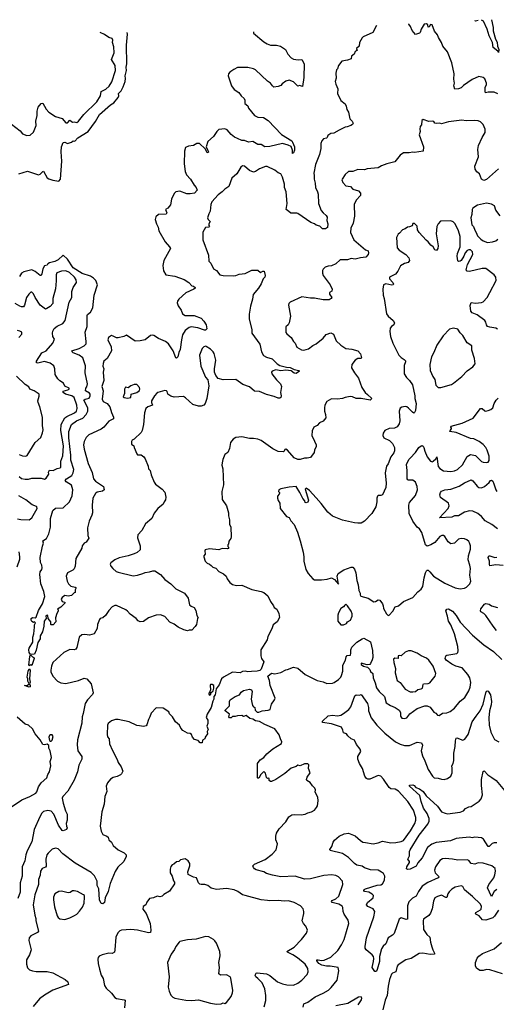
# Model space of a CAD drawing. Extents: x 2056909 to 2160450, y 827444 to 1016825.
# Tile 496 of 501: x 2141022 to 2146651, y 1004751 to 1016376. Entities that reach past the tile are written whole.
import ezdxf

# ---------------------------------------------------------------- set-up
doc = ezdxf.new("R2010")
doc.units = 0

msp = doc.modelspace()

# ---------------------------------------------------------------- linework, layer by layer
at = {"layer": '0CON10XD'}
for points in [[(2146438, 1016368), (2146405, 1016358), (2146401, 1016361), (2146400, 1016366)], [(2146592, 1016376), (2146614, 1016285), (2146613, 1016245), (2146642, 1016145), (2146661, 1016111), (2146664, 1016065), (2146682, 1016025), (2146675, 1015990), (2146668, 1016005), (2146615, 1016049), (2146607, 1016107), (2146567, 1016185), (2146542, 1016265), (2146499, 1016359), (2146485, 1016368), (2146475, 1016370)], [(2140925, 1015143), (2141029, 1015065), (2141055, 1015027), (2141105, 1015008), (2141145, 1015013), (2141185, 1015046), (2141215, 1015125), (2141214, 1015176), (2141228, 1015245), (2141228, 1015295), (2141241, 1015345), (2141275, 1015388), (2141295, 1015392), (2141335, 1015320), (2141366, 1015286), (2141444, 1015234), (2141525, 1015208), (2141567, 1015157), (2141585, 1015157), (2141615, 1015188), (2141645, 1015166), (2141665, 1015170), (2141696, 1015164), (2141715, 1015176), (2141778, 1015255), (2141933, 1015405), (2141975, 1015476), (2141985, 1015527), (2142038, 1015555), (2142077, 1015593), (2142109, 1015641), (2142152, 1015775), (2142151, 1015835), (2142107, 1015905), (2142137, 1015985), (2142132, 1016055), (2142119, 1016105), (2142122, 1016135), (2142115, 1016154), (2142074, 1016164), (2142022, 1016202), (2141973, 1016225)], [(2141012, 1014555), (2141115, 1014586), (2141245, 1014546), (2141265, 1014551), (2141294, 1014585), (2141305, 1014586), (2141345, 1014510), (2141365, 1014497), (2141412, 1014482), (2141485, 1014469), (2141505, 1014495), (2141519, 1014705), (2141511, 1014815), (2141517, 1014873), (2141535, 1014925), (2141555, 1014929), (2141585, 1014915), (2141635, 1014930), (2141655, 1014944), (2141675, 1014943), (2141710, 1014980), (2141831, 1015055), (2141916, 1015175), (2141965, 1015256), (2142095, 1015370), (2142135, 1015395), (2142185, 1015458), (2142192, 1015475), (2142187, 1015505), (2142219, 1015535), (2142245, 1015585), (2142268, 1015645), (2142272, 1015682), (2142267, 1015715), (2142284, 1015775), (2142278, 1015815), (2142286, 1015855), (2142284, 1016075), (2142297, 1016205), (2142291, 1016225), (2142290, 1016226)], [(2143785, 1016234), (2143784, 1016215), (2143904, 1016115), (2143945, 1016089), (2143985, 1016074), (2144055, 1016077), (2144103, 1016063), (2144162, 1016025), (2144190, 1015970), (2144227, 1015925), (2144255, 1015908), (2144312, 1015902), (2144355, 1015904), (2144380, 1015855), (2144376, 1015695), (2144362, 1015588), (2144325, 1015598), (2144305, 1015590), (2144254, 1015644), (2144205, 1015660), (2144165, 1015649), (2144121, 1015619), (2144105, 1015600), (2144075, 1015586), (2144025, 1015581), (2144006, 1015595), (2143985, 1015626), (2143949, 1015649), (2143805, 1015783), (2143785, 1015794), (2143715, 1015812), (2143595, 1015811), (2143551, 1015789), (2143504, 1015755), (2143486, 1015735), (2143483, 1015715), (2143522, 1015595), (2143555, 1015551), (2143611, 1015515), (2143637, 1015477), (2143674, 1015444), (2143680, 1015425), (2143680, 1015385), (2143715, 1015357), (2143725, 1015330), (2143795, 1015246), (2143835, 1015225), (2143900, 1015220), (2143956, 1015185), (2144115, 1015022), (2144234, 1014945), (2144245, 1014931), (2144267, 1014873), (2144269, 1014835), (2144255, 1014803), (2144245, 1014798), (2144242, 1014835), (2144228, 1014878), (2144192, 1014895), (2144125, 1014915), (2143975, 1014880), (2143915, 1014876), (2143875, 1014902), (2143835, 1014903), (2143775, 1014938), (2143725, 1014930), (2143675, 1014951), (2143645, 1014950), (2143593, 1014973), (2143559, 1014989), (2143519, 1015019), (2143474, 1015075), (2143445, 1015089), (2143375, 1015078), (2143351, 1015055), (2143312, 1014995), (2143245, 1014939), (2143225, 1014875), (2143245, 1014833), (2143250, 1014815), (2143246, 1014804), (2143235, 1014806), (2143212, 1014852), (2143145, 1014916), (2143115, 1014916), (2143075, 1014892), (2143015, 1014884), (2142980, 1014865), (2142968, 1014825), (2142966, 1014675), (2142976, 1014585), (2142993, 1014543), (2143038, 1014495), (2143082, 1014422), (2143107, 1014395), (2143117, 1014363), (2143085, 1014329), (2143035, 1014319), (2142995, 1014320), (2142915, 1014350), (2142866, 1014344), (2142846, 1014324), (2142813, 1014257), (2142801, 1014189), (2142770, 1014150), (2142743, 1014133), (2142759, 1014095), (2142751, 1014079), (2142662, 1014075), (2142631, 1014049), (2142621, 1014015), (2142636, 1013966), (2142657, 1013925), (2142665, 1013882), (2142741, 1013755), (2142793, 1013695), (2142802, 1013675), (2142726, 1013534), (2142712, 1013475), (2142720, 1013410), (2142746, 1013365), (2142855, 1013349), (2142965, 1013310), (2143019, 1013275), (2143053, 1013235), (2143075, 1013229), (2143094, 1013215), (2143093, 1013205), (2143077, 1013193), (2142985, 1013153), (2142902, 1013078), (2142885, 1013052), (2142882, 1013032), (2142893, 1012997), (2142928, 1012945), (2142945, 1012905), (2142975, 1012882), (2143083, 1012883), (2143165, 1012852), (2143198, 1012815), (2143223, 1012775), (2143231, 1012725), (2143218, 1012712), (2143205, 1012712), (2143125, 1012739), (2143045, 1012748), (2143025, 1012741), (2142978, 1012705), (2142945, 1012655), (2142931, 1012595), (2142918, 1012482), (2142901, 1012445), (2142890, 1012395), (2142875, 1012379), (2142864, 1012384), (2142835, 1012467), (2142779, 1012549), (2142745, 1012577), (2142663, 1012613), (2142605, 1012649), (2142585, 1012653), (2142565, 1012647), (2142505, 1012597), (2142445, 1012584), (2142385, 1012582), (2142285, 1012650), (2142253, 1012637), (2142185, 1012618), (2142165, 1012618), (2142125, 1012641), (2142105, 1012646), (2142070, 1012625), (2142064, 1012595), (2142104, 1012514), (2142108, 1012465), (2142053, 1012377), (2142016, 1012345), (2142007, 1012315), (2142005, 1012285), (2142015, 1012255), (2142006, 1012214), (2142014, 1012115), (2141993, 1012045), (2142008, 1011995), (2141997, 1011895), (2142008, 1011868), (2142054, 1011845), (2142085, 1011805), (2142105, 1011738), (2142130, 1011685), (2142130, 1011665), (2142073, 1011637), (2142015, 1011566), (2141985, 1011540), (2141838, 1011475), (2141808, 1011442), (2141783, 1011397), (2141775, 1011355), (2141782, 1011305), (2141829, 1011135), (2141879, 1011029), (2141892, 1010955), (2141918, 1010928), (2142011, 1010865), (2142020, 1010825), (2142000, 1010810), (2141935, 1010798), (2141918, 1010782), (2141887, 1010725), (2141876, 1010645), (2141880, 1010555), (2141874, 1010525), (2141843, 1010455), (2141823, 1010375), (2141827, 1010285), (2141840, 1010255), (2141805, 1010208), (2141784, 1010196), (2141758, 1010165), (2141757, 1010135), (2141686, 1010015), (2141676, 1009925), (2141666, 1009894), (2141648, 1009875), (2141586, 1009844), (2141572, 1009805), (2141582, 1009745), (2141598, 1009715), (2141626, 1009686), (2141678, 1009678), (2141687, 1009667), (2141677, 1009643), (2141677, 1009613), (2141665, 1009610), (2141632, 1009578), (2141595, 1009568), (2141554, 1009576), (2141522, 1009555), (2141513, 1009535), (2141522, 1009505), (2141555, 1009500), (2141557, 1009493), (2141509, 1009441), (2141470, 1009415), (2141477, 1009407), (2141477, 1009393), (2141460, 1009365), (2141443, 1009315), (2141450, 1009265), (2141418, 1009232), (2141395, 1009230), (2141390, 1009235), (2141390, 1009265), (2141358, 1009308), (2141355, 1009340), (2141345, 1009347), (2141332, 1009338), (2141333, 1009305), (2141310, 1009275), (2141308, 1009215), (2141290, 1009150), (2141265, 1009100), (2141263, 1009065), (2141235, 1009023), (2141217, 1008933), (2141196, 1008884), (2141151, 1008881), (2141135, 1008905), (2141129, 1008935), (2141133, 1008957), (2141176, 1009025), (2141176, 1009085), (2141187, 1009125), (2141196, 1009204), (2141198, 1009232), (2141210, 1009255), (2141195, 1009267), (2141185, 1009260), (2141165, 1009270), (2141157, 1009287), (2141158, 1009305), (2141175, 1009317), (2141205, 1009316), (2141218, 1009322), (2141245, 1009402), (2141291, 1009479), (2141320, 1009565), (2141306, 1009625), (2141270, 1009715), (2141259, 1009825), (2141264, 1009856), (2141282, 1009885), (2141286, 1009905), (2141284, 1009935), (2141267, 1009967), (2141264, 1010025), (2141291, 1010159), (2141303, 1010195), (2141296, 1010225), (2141338, 1010252), (2141367, 1010305), (2141384, 1010384), (2141385, 1010485), (2141415, 1010580), (2141445, 1010607), (2141535, 1010614), (2141610, 1010685), (2141642, 1010755), (2141651, 1010825), (2141635, 1010879), (2141570, 1010920), (2141559, 1010935), (2141573, 1010955), (2141637, 1010993), (2141654, 1011025), (2141660, 1011065), (2141627, 1011175), (2141625, 1011235), (2141601, 1011441), (2141601, 1011515), (2141635, 1011598), (2141692, 1011638), (2141767, 1011673), (2141807, 1011713), (2141827, 1011755), (2141828, 1011795), (2141781, 1011885), (2141794, 1011895), (2141843, 1011907), (2141856, 1011934), (2141856, 1011955), (2141848, 1011968), (2141801, 1011995), (2141802, 1012025), (2141813, 1012043), (2141821, 1012075), (2141796, 1012205), (2141800, 1012290), (2141768, 1012385), (2141725, 1012416), (2141655, 1012441), (2141640, 1012455), (2141639, 1012465), (2141725, 1012495), (2141785, 1012527), (2141805, 1012549), (2141808, 1012575), (2141795, 1012685), (2141819, 1012755), (2141819, 1012885), (2141824, 1012896), (2141857, 1012923), (2141886, 1012975), (2141901, 1013125), (2141942, 1013245), (2141923, 1013295), (2141895, 1013325), (2141859, 1013349), (2141761, 1013381), (2141655, 1013447), (2141585, 1013549), (2141535, 1013594), (2141475, 1013539), (2141435, 1013521), (2141372, 1013505), (2141356, 1013495), (2141345, 1013478), (2141315, 1013469), (2141295, 1013435), (2141284, 1013375), (2141275, 1013356), (2141265, 1013354), (2141204, 1013404), (2141165, 1013422), (2141071, 1013399), (2141043, 1013385), (2141021, 1013345)], [(2145235, 1016307), (2145194, 1016226), (2145080, 1016175), (2145065, 1016160), (2145033, 1016107), (2145030, 1016065), (2145000, 1016035), (2145000, 1016025), (2145010, 1016015), (2144985, 1016000), (2144973, 1015967), (2144942, 1015945), (2144936, 1015914), (2144893, 1015897), (2144825, 1015886), (2144787, 1015835), (2144774, 1015796), (2144763, 1015785), (2144754, 1015746), (2144760, 1015685), (2144749, 1015645), (2144754, 1015615), (2144778, 1015558), (2144774, 1015505), (2144815, 1015422), (2144864, 1015384), (2144878, 1015355), (2144886, 1015315), (2144904, 1015285), (2144922, 1015205), (2144949, 1015179), (2144960, 1015155), (2144951, 1015139), (2144932, 1015128), (2144890, 1015110), (2144864, 1015106), (2144795, 1015073), (2144732, 1015035), (2144695, 1015031), (2144672, 1015018), (2144661, 1015009), (2144654, 1014985), (2144645, 1014978), (2144609, 1014971), (2144590, 1014945), (2144579, 1014915), (2144579, 1014855), (2144564, 1014786), (2144516, 1014665), (2144497, 1014565), (2144501, 1014535), (2144498, 1014495), (2144513, 1014445), (2144516, 1014395), (2144539, 1014345), (2144546, 1014315), (2144549, 1014205), (2144584, 1014125), (2144605, 1014095), (2144641, 1014065), (2144652, 1014045), (2144648, 1014005), (2144659, 1013965), (2144656, 1013924), (2144632, 1013908), (2144596, 1013906), (2144565, 1013939), (2144525, 1013950), (2144504, 1013964), (2144461, 1013981), (2144305, 1014088), (2144293, 1014093), (2144225, 1014092), (2144202, 1014112), (2144169, 1014135), (2144181, 1014205), (2144168, 1014345), (2144151, 1014395), (2144148, 1014435), (2144126, 1014516), (2144105, 1014558), (2144075, 1014568), (2144035, 1014599), (2143945, 1014643), (2143925, 1014643), (2143854, 1014616), (2143808, 1014582), (2143785, 1014577), (2143734, 1014594), (2143675, 1014648), (2143655, 1014652), (2143634, 1014636), (2143588, 1014555), (2143528, 1014505), (2143490, 1014405), (2143444, 1014376), (2143415, 1014344), (2143365, 1014308), (2143291, 1014225), (2143280, 1014195), (2143273, 1014117), (2143254, 1014085), (2143241, 1014035), (2143246, 1014015), (2143273, 1013995), (2143257, 1013965), (2143257, 1013947), (2143262, 1013935), (2143255, 1013926), (2143215, 1013924), (2143184, 1013866), (2143184, 1013775), (2143253, 1013595), (2143257, 1013525), (2143280, 1013500), (2143312, 1013435), (2143347, 1013415), (2143385, 1013365), (2143425, 1013354), (2143549, 1013351), (2143576, 1013354), (2143615, 1013371), (2143685, 1013381), (2143765, 1013417), (2143835, 1013417), (2143865, 1013393), (2143895, 1013406), (2143908, 1013405), (2143921, 1013355), (2143916, 1013335), (2143897, 1013315), (2143875, 1013258), (2143842, 1013208), (2143780, 1013130), (2143771, 1013075), (2143746, 1012995), (2143731, 1012899), (2143730, 1012845), (2143762, 1012715), (2143762, 1012675), (2143856, 1012545), (2143877, 1012455), (2143902, 1012412), (2143935, 1012390), (2144005, 1012371), (2144061, 1012311), (2144095, 1012292), (2144172, 1012272), (2144215, 1012268), (2144264, 1012244), (2144318, 1012235), (2144327, 1012225), (2144285, 1012199), (2144265, 1012203), (2144229, 1012229), (2144165, 1012240), (2144105, 1012231), (2144045, 1012242), (2144003, 1012225), (2143996, 1012215), (2144001, 1012195), (2144053, 1012123), (2144100, 1012075), (2144113, 1012045), (2144103, 1011975), (2144110, 1011935), (2144106, 1011914), (2144095, 1011907), (2144075, 1011906), (2144027, 1011927), (2143935, 1011949), (2143855, 1011988), (2143795, 1011990), (2143735, 1012043), (2143657, 1012067), (2143575, 1012126), (2143426, 1012124), (2143365, 1012140), (2143338, 1012175), (2143323, 1012215), (2143322, 1012255), (2143340, 1012355), (2143318, 1012435), (2143306, 1012456), (2143276, 1012485), (2143225, 1012519), (2143215, 1012520), (2143195, 1012514), (2143176, 1012495), (2143146, 1012415), (2143162, 1012285), (2143218, 1012155), (2143244, 1012124), (2143254, 1012054), (2143232, 1011905), (2143212, 1011845), (2143198, 1011825), (2143165, 1011814), (2143135, 1011814), (2143065, 1011832), (2142982, 1011912), (2142955, 1011927), (2142845, 1011919), (2142805, 1011930), (2142773, 1011955), (2142765, 1011988), (2142755, 1011995), (2142735, 1011998), (2142655, 1011976), (2142640, 1011965), (2142614, 1011935), (2142578, 1011875), (2142579, 1011855), (2142592, 1011825), (2142535, 1011806), (2142512, 1011785), (2142494, 1011736), (2142484, 1011595), (2142469, 1011525), (2142456, 1011504), (2142375, 1011422), (2142350, 1011410), (2142342, 1011395), (2142342, 1011365), (2142370, 1011345), (2142372, 1011325), (2142405, 1011250), (2142415, 1011240), (2142455, 1011240), (2142488, 1011215), (2142505, 1011192), (2142539, 1011105), (2142544, 1011075), (2142564, 1011054), (2142575, 1011002), (2142609, 1010915), (2142625, 1010891), (2142703, 1010833), (2142735, 1010797), (2142747, 1010737), (2142744, 1010706), (2142728, 1010685), (2142718, 1010655), (2142655, 1010603), (2142611, 1010549), (2142582, 1010488), (2142509, 1010425), (2142463, 1010345), (2142418, 1010295), (2142413, 1010257), (2142444, 1010165), (2142444, 1010116), (2142408, 1010085), (2142372, 1010068), (2142302, 1010045), (2142195, 1010021), (2142145, 1010000), (2142098, 1009965), (2142092, 1009948), (2142099, 1009925), (2142122, 1009895), (2142162, 1009862), (2142185, 1009852), (2142361, 1009811), (2142412, 1009818), (2142475, 1009836), (2142505, 1009851), (2142554, 1009856), (2142595, 1009870), (2142617, 1009867), (2142685, 1009826), (2142735, 1009767), (2142806, 1009715), (2142865, 1009656), (2142967, 1009605), (2143011, 1009545), (2143029, 1009469), (2143045, 1009452), (2143082, 1009435), (2143102, 1009402), (2143113, 1009343), (2143130, 1009315), (2143123, 1009307), (2143108, 1009235), (2143095, 1009210), (2143055, 1009170), (2143025, 1009170), (2143005, 1009162), (2142961, 1009171), (2142895, 1009203), (2142845, 1009241), (2142795, 1009262), (2142735, 1009329), (2142685, 1009349), (2142635, 1009346), (2142545, 1009314), (2142485, 1009272), (2142445, 1009267), (2142420, 1009280), (2142396, 1009306), (2142325, 1009358), (2142295, 1009394), (2142275, 1009410), (2142165, 1009459), (2142145, 1009458), (2142115, 1009442), (2142075, 1009402), (2142035, 1009341), (2142005, 1009316), (2141974, 1009306), (2141964, 1009296), (2141942, 1009235), (2141935, 1009188), (2141903, 1009125), (2141845, 1009109), (2141792, 1009118), (2141755, 1009114), (2141724, 1009085), (2141696, 1008964), (2141686, 1008944), (2141665, 1008937), (2141615, 1008939), (2141545, 1008904), (2141415, 1008786), (2141399, 1008745), (2141388, 1008695), (2141389, 1008675), (2141412, 1008625), (2141467, 1008567), (2141507, 1008547), (2141565, 1008537), (2141718, 1008575)], [(2146670, 1015500), (2146625, 1015520), (2146555, 1015519), (2146523, 1015513), (2146517, 1015527), (2146519, 1015581), (2146534, 1015605), (2146536, 1015625), (2146516, 1015676), (2146495, 1015693), (2146445, 1015707), (2146365, 1015669), (2146263, 1015597), (2146235, 1015571), (2146205, 1015558), (2146160, 1015555), (2146150, 1015595), (2146156, 1015625), (2146150, 1015675), (2146153, 1015735), (2146124, 1015865), (2146074, 1015995), (2146020, 1016065), (2146004, 1016105), (2145966, 1016165), (2145956, 1016196), (2145922, 1016242), (2145892, 1016315), (2145872, 1016318), (2145858, 1016292), (2145845, 1016288), (2145840, 1016315), (2145827, 1016327), (2145798, 1016325), (2145762, 1016265), (2145752, 1016225), (2145745, 1016218), (2145695, 1016202), (2145655, 1016248), (2145636, 1016295), (2145617, 1016325), (2145615, 1016327)], [(2146675, 1014614), (2146535, 1014490), (2146505, 1014479), (2146475, 1014492), (2146452, 1014555), (2146421, 1014581), (2146402, 1014612), (2146397, 1014645), (2146440, 1014755), (2146432, 1014845), (2146441, 1014889), (2146484, 1014986), (2146520, 1015045), (2146520, 1015085), (2146495, 1015140), (2146465, 1015170), (2146435, 1015181), (2146395, 1015186), (2146295, 1015180), (2146245, 1015191), (2146085, 1015170), (2146005, 1015146), (2145985, 1015154), (2145942, 1015152), (2145926, 1015156), (2145913, 1015173), (2145899, 1015179), (2145855, 1015173), (2145785, 1015198), (2145772, 1015185), (2145767, 1015133), (2145752, 1015115), (2145748, 1015085), (2145752, 1015055), (2145740, 1015015), (2145790, 1014875), (2145787, 1014823), (2145685, 1014806), (2145665, 1014811), (2145622, 1014802), (2145555, 1014803), (2145517, 1014775), (2145452, 1014699), (2145358, 1014675), (2145295, 1014650), (2145255, 1014627), (2145125, 1014617), (2145093, 1014603), (2145015, 1014606), (2144956, 1014584), (2144905, 1014582), (2144865, 1014550), (2144830, 1014495), (2144827, 1014485), (2144837, 1014455), (2144873, 1014415), (2144927, 1014407), (2144956, 1014376), (2145025, 1014354), (2145047, 1014327), (2145045, 1014300), (2144994, 1014246), (2144971, 1014195), (2144977, 1014055), (2144960, 1013975), (2144931, 1013915), (2144927, 1013865), (2144967, 1013775), (2145107, 1013657), (2145137, 1013645), (2145143, 1013625), (2145138, 1013605), (2145108, 1013572), (2145045, 1013566), (2144985, 1013549), (2144935, 1013556), (2144895, 1013540), (2144808, 1013542), (2144755, 1013493), (2144705, 1013468), (2144665, 1013467), (2144630, 1013455), (2144605, 1013432), (2144597, 1013413), (2144597, 1013385), (2144606, 1013356), (2144689, 1013245), (2144712, 1013195), (2144708, 1013172), (2144680, 1013155), (2144682, 1013135), (2144707, 1013097), (2144702, 1013085), (2144675, 1013070), (2144605, 1013069), (2144505, 1013089), (2144455, 1013089), (2144355, 1013104), (2144215, 1013040), (2144201, 1013025), (2144196, 1013005), (2144221, 1012875), (2144205, 1012795), (2144194, 1012775), (2144165, 1012750), (2144164, 1012714), (2144165, 1012682), (2144176, 1012666), (2144226, 1012625), (2144254, 1012575), (2144274, 1012555), (2144295, 1012508), (2144350, 1012480), (2144376, 1012476), (2144431, 1012489), (2144485, 1012530), (2144525, 1012548), (2144605, 1012616), (2144641, 1012659), (2144695, 1012677), (2144727, 1012665), (2144761, 1012585), (2144813, 1012533), (2144874, 1012494), (2144945, 1012486), (2145015, 1012466), (2145045, 1012432), (2145060, 1012385), (2145053, 1012377), (2145015, 1012374), (2144983, 1012355), (2144946, 1012305), (2144940, 1012265), (2144974, 1012205), (2145024, 1012145), (2145063, 1012035), (2145102, 1011975), (2145129, 1011949), (2145182, 1011905), (2145160, 1011885), (2145055, 1011902), (2144995, 1011902), (2144952, 1011922), (2144925, 1011928), (2144865, 1011917), (2144835, 1011904), (2144776, 1011896), (2144705, 1011899), (2144650, 1011870), (2144627, 1011825), (2144621, 1011795), (2144620, 1011755), (2144633, 1011715), (2144637, 1011675), (2144605, 1011636), (2144562, 1011618), (2144536, 1011585), (2144496, 1011565), (2144475, 1011520), (2144470, 1011465), (2144505, 1011400), (2144522, 1011355), (2144523, 1011335), (2144503, 1011295), (2144500, 1011265), (2144455, 1011208), (2144415, 1011198), (2144385, 1011200), (2144335, 1011182), (2144305, 1011182), (2144265, 1011202), (2144185, 1011294), (2144165, 1011307), (2144155, 1011302), (2144147, 1011283), (2144136, 1011274), (2144073, 1011277), (2144011, 1011311), (2143875, 1011406), (2143835, 1011423), (2143785, 1011433), (2143735, 1011433), (2143645, 1011450), (2143575, 1011443), (2143542, 1011425), (2143513, 1011385), (2143500, 1011315), (2143478, 1011265), (2143445, 1011242), (2143421, 1011185), (2143414, 1011145), (2143411, 1011115), (2143419, 1011075), (2143430, 1010885), (2143411, 1010805), (2143415, 1010710), (2143463, 1010635), (2143487, 1010555), (2143487, 1010517), (2143501, 1010471), (2143501, 1010421), (2143517, 1010385), (2143521, 1010269), (2143515, 1010250), (2143491, 1010219), (2143488, 1010185), (2143480, 1010175), (2143480, 1010155), (2143490, 1010145), (2143485, 1010132), (2143475, 1010128), (2143415, 1010132), (2143375, 1010117), (2143265, 1010128), (2143212, 1010115), (2143208, 1010105), (2143212, 1010065), (2143198, 1010045), (2143198, 1010035), (2143213, 1009983), (2143235, 1009960), (2143265, 1009948), (2143285, 1009930), (2143304, 1009914), (2143339, 1009899), (2143373, 1009863), (2143430, 1009835), (2143460, 1009805), (2143474, 1009775), (2143505, 1009732), (2143537, 1009707), (2143584, 1009694), (2143645, 1009699), (2143765, 1009650), (2143875, 1009626), (2143905, 1009614), (2143952, 1009572), (2143984, 1009505), (2144020, 1009455), (2144028, 1009435), (2144058, 1009415), (2144083, 1009365), (2144092, 1009318), (2144062, 1009265), (2144015, 1009232), (2144000, 1009185), (2143952, 1009095), (2143943, 1009055), (2143869, 1008935), (2143871, 1008865), (2143879, 1008835), (2143907, 1008795), (2143872, 1008708), (2143857, 1008693), (2143825, 1008683), (2143759, 1008679)], [(2146695, 1014062), (2146645, 1014128), (2146628, 1014178), (2146595, 1014198), (2146535, 1014210), (2146430, 1014185), (2146375, 1014152), (2146364, 1014135), (2146362, 1014075), (2146350, 1014035), (2146363, 1013955), (2146382, 1013935), (2146395, 1013890), (2146414, 1013864), (2146429, 1013825), (2146467, 1013785), (2146495, 1013766), (2146545, 1013746)], [(2146665, 1012724), (2146645, 1012734), (2146575, 1012744), (2146548, 1012755), (2146534, 1012774), (2146528, 1012805), (2146515, 1012826), (2146425, 1012892), (2146365, 1012915), (2146351, 1012935), (2146343, 1013003), (2146355, 1013037), (2146405, 1013029), (2146477, 1013035), (2146495, 1013046), (2146543, 1013097), (2146575, 1013155), (2146649, 1013295), (2146646, 1013335), (2146624, 1013365), (2146525, 1013437), (2146485, 1013437), (2146334, 1013404), (2146308, 1013408), (2146294, 1013424), (2146310, 1013485), (2146373, 1013605), (2146369, 1013635), (2146355, 1013651), (2146345, 1013658), (2146325, 1013659), (2146305, 1013649), (2146284, 1013625), (2146267, 1013583), (2146235, 1013532), (2146223, 1013523), (2146205, 1013522), (2146195, 1013530), (2146188, 1013585), (2146191, 1013615), (2146224, 1013695), (2146224, 1013815), (2146204, 1013885), (2146166, 1013966), (2146140, 1013990), (2146115, 1014001), (2145993, 1013997), (2145964, 1013966), (2145947, 1013935), (2145942, 1013848), (2145963, 1013705), (2145960, 1013675), (2145945, 1013652), (2145925, 1013658), (2145904, 1013694), (2145877, 1013715), (2145847, 1013755), (2145823, 1013773), (2145740, 1013865), (2145720, 1013895), (2145715, 1013940), (2145685, 1013970), (2145665, 1013970), (2145657, 1013943), (2145625, 1013930), (2145602, 1013928), (2145575, 1013907), (2145544, 1013896), (2145508, 1013855), (2145490, 1013845), (2145470, 1013805), (2145481, 1013681), (2145505, 1013654), (2145582, 1013605), (2145616, 1013565), (2145626, 1013534), (2145609, 1013511), (2145565, 1013497), (2145520, 1013470), (2145486, 1013405), (2145459, 1013371), (2145389, 1013335), (2145390, 1013315), (2145429, 1013275), (2145436, 1013255), (2145432, 1013245), (2145415, 1013242), (2145345, 1013259), (2145318, 1013245), (2145310, 1013195), (2145314, 1013125), (2145326, 1013086), (2145352, 1012905), (2145375, 1012876), (2145431, 1012825), (2145447, 1012795), (2145442, 1012775), (2145413, 1012755), (2145398, 1012732), (2145394, 1012695), (2145401, 1012635), (2145429, 1012555), (2145500, 1012415), (2145525, 1012388), (2145563, 1012365), (2145578, 1012348), (2145578, 1012335), (2145561, 1012295), (2145564, 1012195), (2145590, 1012150), (2145625, 1012117), (2145661, 1012065), (2145687, 1011935), (2145687, 1011905), (2145705, 1011845), (2145695, 1011760), (2145685, 1011738), (2145675, 1011732), (2145661, 1011741), (2145615, 1011791), (2145594, 1011804), (2145575, 1011808), (2145535, 1011801), (2145515, 1011788), (2145504, 1011755), (2145510, 1011640), (2145503, 1011605), (2145480, 1011570), (2145448, 1011552), (2145385, 1011550), (2145336, 1011525), (2145316, 1011495), (2145310, 1011465), (2145321, 1011441), (2145388, 1011408), (2145425, 1011372), (2145448, 1011325), (2145449, 1011285), (2145439, 1011261), (2145404, 1011216), (2145375, 1011132), (2145353, 1011105), (2145339, 1011025), (2145351, 1010905), (2145346, 1010854), (2145305, 1010768), (2145285, 1010757), (2145255, 1010758), (2145249, 1010751), (2145240, 1010725), (2145239, 1010685), (2145226, 1010625), (2145179, 1010545), (2145092, 1010455), (2145055, 1010433), (2145015, 1010430), (2144975, 1010437), (2144835, 1010467), (2144775, 1010490), (2144716, 1010515), (2144661, 1010561), (2144582, 1010665), (2144525, 1010730), (2144446, 1010816), (2144405, 1010846), (2144395, 1010832), (2144431, 1010705), (2144425, 1010680), (2144405, 1010670), (2144395, 1010674), (2144389, 1010695), (2144365, 1010724), (2144331, 1010795), (2144285, 1010864), (2144205, 1010858), (2144105, 1010838), (2144083, 1010827), (2144080, 1010805), (2144090, 1010795), (2144090, 1010785), (2144087, 1010773), (2144068, 1010752), (2144068, 1010725), (2144075, 1010700), (2144096, 1010666), (2144097, 1010605), (2144171, 1010511), (2144205, 1010498), (2144225, 1010458), (2144263, 1010415), (2144302, 1010325), (2144333, 1010223), (2144368, 1010088), (2144377, 1010035), (2144376, 1009985), (2144403, 1009885), (2144429, 1009839), (2144482, 1009775), (2144505, 1009764), (2144585, 1009762), (2144655, 1009772), (2144705, 1009786), (2144738, 1009768), (2144785, 1009712), (2144771, 1009805), (2144781, 1009839), (2144848, 1009882), (2144935, 1009914), (2144955, 1009913), (2144977, 1009887), (2144991, 1009845), (2145004, 1009754), (2145020, 1009705), (2145027, 1009635), (2145042, 1009605), (2145042, 1009585), (2145050, 1009570), (2145136, 1009546), (2145205, 1009504), (2145225, 1009507), (2145255, 1009526), (2145275, 1009524), (2145308, 1009478), (2145316, 1009454), (2145318, 1009425), (2145352, 1009362), (2145372, 1009342)], [(2146545, 1013746), (2146605, 1013754), (2146644, 1013766), (2146667, 1013785)], [(2141015, 1010981), (2141045, 1010959), (2141085, 1010953), (2141125, 1010951), (2141165, 1010963), (2141275, 1010962), (2141315, 1010953), (2141336, 1010964), (2141365, 1011010), (2141361, 1011035), (2141374, 1011056), (2141418, 1011052), (2141465, 1011079), (2141498, 1011085), (2141506, 1011094), (2141507, 1011165), (2141531, 1011225), (2141540, 1011345), (2141506, 1011525), (2141513, 1011595), (2141555, 1011674), (2141578, 1011692), (2141670, 1011735), (2141691, 1011755), (2141700, 1011785), (2141697, 1011825), (2141666, 1011916), (2141636, 1011935), (2141564, 1011954), (2141534, 1011975), (2141535, 1011989), (2141590, 1012005), (2141607, 1012015), (2141608, 1012025), (2141555, 1012051), (2141540, 1012085), (2141495, 1012111), (2141473, 1012135), (2141441, 1012185), (2141437, 1012255), (2141425, 1012290), (2141381, 1012321), (2141315, 1012342), (2141235, 1012319), (2141222, 1012325), (2141221, 1012345), (2141285, 1012444), (2141335, 1012466), (2141415, 1012557), (2141433, 1012605), (2141414, 1012635), (2141411, 1012675), (2141415, 1012698), (2141431, 1012729), (2141465, 1012759), (2141530, 1012790), (2141559, 1012825), (2141605, 1013040), (2141636, 1013095), (2141639, 1013165), (2141654, 1013215), (2141692, 1013275), (2141688, 1013305), (2141669, 1013335), (2141611, 1013391), (2141565, 1013409), (2141515, 1013406), (2141462, 1013388), (2141453, 1013365), (2141451, 1013291), (2141445, 1013200), (2141414, 1013085), (2141412, 1013025), (2141381, 1012989), (2141344, 1012965), (2141325, 1012960), (2141265, 1013005), (2141205, 1013095), (2141185, 1013141), (2141165, 1013158), (2141155, 1013158), (2141128, 1013135), (2141102, 1013095), (2141079, 1013005), (2141065, 1012987), (2141045, 1012987), (2141022, 1012995), (2140970, 1013025)], [(2141011, 1012625), (2141048, 1012665), (2141047, 1012685), (2141025, 1012699), (2140996, 1012706)], [(2145965, 1012034), (2145995, 1012034), (2146122, 1012068), (2146145, 1012083), (2146243, 1012165), (2146305, 1012229), (2146374, 1012276), (2146399, 1012311), (2146394, 1012375), (2146362, 1012475), (2146362, 1012525), (2146305, 1012562), (2146256, 1012646), (2146225, 1012678), (2146195, 1012722), (2146145, 1012733), (2146099, 1012721), (2146021, 1012645), (2145947, 1012533), (2145914, 1012445), (2145887, 1012395), (2145864, 1012305), (2145871, 1012235), (2145900, 1012165), (2145926, 1012126), (2145935, 1012062), (2145965, 1012034)], [(2141015, 1011244), (2141055, 1011226), (2141095, 1011224), (2141110, 1011230), (2141205, 1011386), (2141272, 1011445), (2141291, 1011499), (2141300, 1011535), (2141292, 1011585), (2141292, 1011685), (2141261, 1011805), (2141239, 1011855), (2141236, 1011875), (2141253, 1011933), (2141253, 1011955), (2141192, 1011995), (2141141, 1012015), (2141131, 1012041), (2141085, 1012070), (2140985, 1012167)], [(2142295, 1011906), (2142335, 1011914), (2142338, 1011955), (2142405, 1011973), (2142435, 1011999), (2142440, 1012015), (2142437, 1012035), (2142405, 1012069), (2142373, 1012067), (2142336, 1012054), (2142302, 1012028), (2142273, 1012037), (2142258, 1012015), (2142258, 1011962), (2142245, 1011924), (2142254, 1011915), (2142295, 1011906)], [(2145372, 1009342), (2145385, 1009344), (2145428, 1009392), (2145455, 1009442), (2145495, 1009454), (2145555, 1009506), (2145664, 1009555), (2145725, 1009620), (2145765, 1009651), (2145783, 1009685), (2145799, 1009785), (2145816, 1009845), (2145825, 1009870), (2145835, 1009878), (2145845, 1009877), (2145865, 1009859), (2145907, 1009805), (2146044, 1009724), (2146165, 1009669), (2146225, 1009656), (2146275, 1009664), (2146299, 1009675), (2146339, 1009715), (2146348, 1009748), (2146336, 1009816), (2146344, 1009895), (2146339, 1009935), (2146319, 1009999), (2146322, 1010048), (2146344, 1010125), (2146344, 1010165), (2146335, 1010198), (2146326, 1010216), (2146304, 1010234), (2146275, 1010246), (2146235, 1010252), (2146205, 1010241), (2146155, 1010197), (2146115, 1010189), (2146083, 1010213), (2146043, 1010273), (2146025, 1010286), (2146007, 1010287), (2145985, 1010275), (2145925, 1010205), (2145879, 1010175), (2145835, 1010161), (2145814, 1010174), (2145771, 1010321), (2145744, 1010364), (2145715, 1010386), (2145663, 1010455), (2145623, 1010545), (2145616, 1010645), (2145624, 1010675), (2145695, 1010760), (2145718, 1010825), (2145715, 1010865), (2145695, 1010916), (2145665, 1010938), (2145615, 1010940), (2145604, 1010944), (2145599, 1010955), (2145598, 1011055), (2145591, 1011125), (2145618, 1011182), (2145635, 1011200), (2145698, 1011265), (2145735, 1011327), (2145764, 1011346), (2145775, 1011347), (2145785, 1011342), (2145796, 1011326), (2145805, 1011282), (2145834, 1011215), (2145875, 1011162), (2145895, 1011156), (2145905, 1011162), (2145938, 1011192), (2145947, 1011215), (2145965, 1011101), (2145985, 1011077), (2146025, 1011049), (2146115, 1011041), (2146155, 1011050), (2146193, 1011067), (2146250, 1011120), (2146305, 1011217), (2146345, 1011243), (2146405, 1011231), (2146475, 1011160), (2146495, 1011150), (2146535, 1011147), (2146555, 1011153), (2146568, 1011172), (2146568, 1011222), (2146544, 1011294), (2146528, 1011325), (2146495, 1011361), (2146447, 1011397), (2146385, 1011426), (2146347, 1011433), (2146175, 1011502), (2146103, 1011515), (2146104, 1011525), (2146123, 1011545), (2146122, 1011555), (2146112, 1011565), (2146117, 1011575), (2146247, 1011613), (2146377, 1011673), (2146465, 1011784), (2146485, 1011784), (2146515, 1011756), (2146524, 1011754), (2146555, 1011760), (2146585, 1011775), (2146610, 1011795), (2146626, 1011845), (2146647, 1011883), (2146674, 1011906)], [(2146665, 1010363), (2146598, 1010415), (2146519, 1010459), (2146475, 1010510), (2146433, 1010545), (2146375, 1010573), (2146335, 1010576), (2146275, 1010560), (2146205, 1010517), (2146155, 1010517), (2146125, 1010504), (2145980, 1010495), (2146081, 1010605), (2146095, 1010635), (2146085, 1010666), (2145992, 1010735), (2145982, 1010765), (2145990, 1010795), (2146002, 1010808), (2146044, 1010826), (2146115, 1010832), (2146167, 1010853), (2146211, 1010869), (2146275, 1010908), (2146355, 1010944), (2146375, 1010930), (2146425, 1010867), (2146445, 1010854), (2146475, 1010848), (2146511, 1010865), (2146565, 1010913), (2146580, 1010935), (2146595, 1010939), (2146608, 1010928), (2146623, 1010895), (2146643, 1010825), (2146655, 1010805)], [(2140995, 1010484), (2141035, 1010474), (2141135, 1010472), (2141166, 1010494), (2141228, 1010605), (2141226, 1010625), (2141220, 1010630), (2141169, 1010649), (2141095, 1010709), (2141011, 1010755)], [(2140993, 1009915), (2141023, 1010005), (2141024, 1010034), (2141014, 1010095)], [(2146732, 1009932), (2146645, 1009939), (2146575, 1009929), (2146569, 1009945), (2146572, 1009985), (2146554, 1010025), (2146564, 1010045), (2146575, 1010047), (2146635, 1010028), (2146655, 1010030)], [(2146653, 1009165), (2146615, 1009217), (2146525, 1009342), (2146504, 1009365), (2146469, 1009385), (2146464, 1009396), (2146469, 1009421), (2146513, 1009477), (2146525, 1009482), (2146565, 1009474), (2146595, 1009457), (2146665, 1009438)], [(2143764, 1008314), (2143771, 1008281), (2143784, 1008264), (2143800, 1008255), (2143803, 1008225), (2143825, 1008202), (2143845, 1008202), (2143885, 1008218), (2143958, 1008222), (2143980, 1008230), (2143997, 1008295), (2144032, 1008345), (2144037, 1008365), (2143981, 1008515), (2143972, 1008575), (2143953, 1008627), (2143995, 1008662), (2144034, 1008654), (2144105, 1008667), (2144165, 1008702), (2144185, 1008703), (2144257, 1008733), (2144305, 1008721), (2144394, 1008644), (2144535, 1008576), (2144605, 1008560), (2144649, 1008539), (2144715, 1008542), (2144735, 1008550), (2144786, 1008585), (2144814, 1008615), (2144824, 1008635), (2144838, 1008685), (2144838, 1008755), (2144870, 1008815), (2144877, 1008855), (2144891, 1008869), (2144927, 1008873), (2144933, 1008895), (2144931, 1008935), (2144943, 1008967), (2145005, 1009025), (2145065, 1009068), (2145085, 1009073), (2145165, 1009029), (2145189, 1008929), (2145191, 1008845), (2145185, 1008818), (2145166, 1008774), (2145155, 1008764), (2145125, 1008761), (2145055, 1008777), (2145055, 1008765), (2145084, 1008745), (2145131, 1008731), (2145158, 1008705), (2145165, 1008680), (2145194, 1008655), (2145195, 1008605), (2145220, 1008545), (2145235, 1008486), (2145266, 1008445), (2145330, 1008385), (2145351, 1008311), (2145400, 1008280), (2145456, 1008256), (2145503, 1008223), (2145518, 1008195), (2145520, 1008155), (2145535, 1008131), (2145565, 1008124), (2145592, 1008135), (2145631, 1008179), (2145714, 1008245), (2145805, 1008275), (2145835, 1008274), (2145868, 1008258), (2145912, 1008202), (2145935, 1008189), (2145955, 1008166), (2145975, 1008162), (2146015, 1008187), (2146065, 1008194), (2146105, 1008208), (2146155, 1008248), (2146225, 1008330), (2146280, 1008375), (2146328, 1008452), (2146342, 1008495), (2146348, 1008552), (2146337, 1008607), (2146313, 1008645), (2146247, 1008725), (2146174, 1008745), (2146125, 1008766), (2146058, 1008815), (2146046, 1008835), (2146054, 1008865), (2146068, 1008872), (2146186, 1008894), (2146195, 1008905), (2146200, 1008925), (2146197, 1008975), (2146158, 1009125), (2146112, 1009232), (2146084, 1009275), (2146074, 1009334), (2146056, 1009395), (2146065, 1009416), (2146085, 1009420), (2146135, 1009394), (2146175, 1009342), (2146225, 1009261), (2146368, 1009108), (2146504, 1008994), (2146617, 1008917), (2146715, 1008823)], [(2144815, 1009232), (2144845, 1009233), (2144883, 1009247), (2144895, 1009267), (2144927, 1009285), (2144948, 1009335), (2144947, 1009363), (2144935, 1009391), (2144895, 1009456), (2144875, 1009474), (2144860, 1009465), (2144846, 1009444), (2144813, 1009425), (2144788, 1009375), (2144780, 1009345), (2144778, 1009275), (2144815, 1009232)], [(2145665, 1008439), (2145695, 1008444), (2145725, 1008469), (2145765, 1008475), (2145778, 1008482), (2145785, 1008528), (2145792, 1008535), (2145845, 1008538), (2145864, 1008545), (2145930, 1008625), (2145936, 1008655), (2145905, 1008743), (2145855, 1008816), (2145825, 1008839), (2145765, 1008865), (2145715, 1008898), (2145645, 1008923), (2145615, 1008926), (2145573, 1008907), (2145525, 1008867), (2145505, 1008870), (2145490, 1008865), (2145490, 1008835), (2145454, 1008836), (2145438, 1008825), (2145441, 1008785), (2145460, 1008715), (2145456, 1008664), (2145481, 1008575), (2145515, 1008552), (2145575, 1008472), (2145635, 1008442), (2145665, 1008439)], [(2141135, 1008748), (2141128, 1008755), (2141142, 1008858), (2141145, 1008868), (2141155, 1008872), (2141173, 1008853), (2141190, 1008845), (2141193, 1008835), (2141165, 1008753), (2141155, 1008758), (2141135, 1008748)], [(2141135, 1008497), (2141080, 1008515), (2141115, 1008519), (2141134, 1008535), (2141120, 1008565), (2141120, 1008595), (2141109, 1008615), (2141122, 1008685), (2141135, 1008712), (2141146, 1008695), (2141137, 1008595), (2141147, 1008555), (2141136, 1008535), (2141146, 1008515), (2141145, 1008501), (2141135, 1008497)], [(2143759, 1008679), (2143715, 1008676), (2143685, 1008683), (2143655, 1008680), (2143624, 1008666), (2143535, 1008671), (2143428, 1008615), (2143404, 1008595), (2143377, 1008525), (2143343, 1008475), (2143329, 1008405), (2143316, 1008385), (2143314, 1008355), (2143301, 1008329), (2143284, 1008256), (2143234, 1008175), (2143226, 1008136), (2143242, 1008105), (2143242, 1008065), (2143233, 1008035), (2143248, 1007995), (2143237, 1007973), (2143240, 1007945), (2143212, 1007905), (2143210, 1007885), (2143182, 1007868), (2143175, 1007840), (2143155, 1007840), (2143130, 1007865), (2143085, 1007879), (2143061, 1007905), (2143050, 1007935), (2143035, 1007950), (2143005, 1007952), (2142950, 1007985), (2142925, 1008010), (2142908, 1008045), (2142863, 1008085), (2142828, 1008145), (2142792, 1008182), (2142782, 1008205), (2142715, 1008248), (2142635, 1008250), (2142575, 1008190), (2142560, 1008145), (2142542, 1008115), (2142525, 1008050), (2142515, 1008040), (2142485, 1008032), (2142438, 1008038), (2142405, 1008042), (2142315, 1008086), (2142185, 1008114), (2142155, 1008114), (2142105, 1008098), (2142068, 1008065), (2142059, 1008045), (2142054, 1007936), (2142059, 1007909), (2142078, 1007885), (2142084, 1007825), (2142116, 1007746), (2142173, 1007643), (2142186, 1007605), (2142220, 1007555), (2142240, 1007505), (2142226, 1007474), (2142211, 1007459), (2142175, 1007441), (2142125, 1007429), (2142095, 1007410), (2142060, 1007365), (2142044, 1007326), (2142050, 1007265), (2142026, 1007205), (2142021, 1007115), (2141993, 1007025), (2141972, 1006855), (2141983, 1006795), (2142005, 1006758), (2142052, 1006738), (2142067, 1006725), (2142073, 1006695), (2142105, 1006667), (2142127, 1006625), (2142185, 1006574), (2142255, 1006538), (2142278, 1006515), (2142278, 1006495), (2142251, 1006439), (2142179, 1006371), (2142149, 1006321), (2142092, 1006178), (2142066, 1006084), (2142031, 1006009), (2142022, 1005955), (2142005, 1005936), (2141985, 1005943), (2141966, 1005984), (2141956, 1006115), (2141938, 1006155), (2141937, 1006205), (2141905, 1006267), (2141865, 1006307), (2141676, 1006416), (2141533, 1006527), (2141475, 1006588), (2141445, 1006596), (2141405, 1006582), (2141357, 1006535), (2141344, 1006515), (2141332, 1006465), (2141336, 1006384), (2141325, 1006372), (2141286, 1006354), (2141268, 1006325), (2141263, 1006275), (2141246, 1006224), (2141244, 1006165), (2141201, 1006045), (2141182, 1005925), (2141200, 1005805), (2141213, 1005765), (2141214, 1005735), (2141244, 1005615), (2141232, 1005598), (2141155, 1005558), (2141132, 1005535), (2141129, 1005505), (2141157, 1005395), (2141137, 1005335), (2141102, 1005275), (2141103, 1005225), (2141115, 1005183), (2141137, 1005157), (2141175, 1005147), (2141215, 1005140), (2141345, 1005138), (2141415, 1005124), (2141560, 1005045), (2141589, 1005015), (2141600, 1004985), (2141415, 1004919), (2141315, 1004859), (2141256, 1004815), (2141181, 1004725)], [(2141718, 1008575), (2141785, 1008602), (2141814, 1008594), (2141866, 1008535), (2141890, 1008430), (2141882, 1008408), (2141823, 1008347), (2141797, 1008303), (2141773, 1008185), (2141759, 1008145), (2141755, 1008072), (2141704, 1007875), (2141699, 1007815), (2141710, 1007745), (2141754, 1007675), (2141755, 1007645), (2141721, 1007575), (2141704, 1007495), (2141664, 1007396), (2141591, 1007269), (2141530, 1007205), (2141524, 1007185), (2141536, 1007125), (2141562, 1007035), (2141584, 1006995), (2141582, 1006925), (2141571, 1006885), (2141573, 1006855), (2141582, 1006835), (2141575, 1006817), (2141535, 1006798), (2141525, 1006802), (2141479, 1006865), (2141426, 1006996), (2141395, 1007031), (2141355, 1007041), (2141305, 1007026), (2141283, 1007007), (2141259, 1006965), (2141194, 1006815), (2141165, 1006671), (2141109, 1006565), (2141094, 1006515), (2141084, 1006445), (2141052, 1006375), (2141052, 1006265), (2141026, 1006185), (2141028, 1006075), (2141001, 1006001)], [(2143265, 1008402), (2143279, 1008411), (2143281, 1008429), (2143306, 1008454), (2143316, 1008484), (2143314, 1008514), (2143295, 1008528), (2143275, 1008527), (2143270, 1008515), (2143276, 1008464), (2143269, 1008441), (2143254, 1008424), (2143254, 1008414), (2143265, 1008402)], [(2144368, 1004718), (2144379, 1004755), (2144425, 1004776), (2144511, 1004839), (2144605, 1004881), (2144670, 1004920), (2144702, 1004948), (2144772, 1005035), (2144790, 1005145), (2144783, 1005185), (2144690, 1005200), (2144645, 1005200), (2144589, 1005215), (2144555, 1005235), (2144532, 1005265), (2144531, 1005275), (2144545, 1005278), (2144585, 1005270), (2144618, 1005272), (2144695, 1005309), (2144779, 1005385), (2144823, 1005455), (2144854, 1005516), (2144909, 1005705), (2144903, 1005745), (2144855, 1005816), (2144843, 1005845), (2144839, 1005895), (2144830, 1005910), (2144792, 1005932), (2144713, 1005953), (2144704, 1005965), (2144712, 1005978), (2144755, 1005998), (2144791, 1006029), (2144840, 1006165), (2144836, 1006206), (2144786, 1006256), (2144755, 1006272), (2144705, 1006280), (2144615, 1006271), (2144455, 1006234), (2144385, 1006229), (2144275, 1006266), (2144105, 1006256), (2144006, 1006274), (2143935, 1006296), (2143905, 1006314), (2143815, 1006339), (2143795, 1006349), (2143782, 1006365), (2143776, 1006385), (2143796, 1006404), (2143920, 1006460), (2144005, 1006522), (2144052, 1006575), (2144067, 1006645), (2144047, 1006695), (2144047, 1006735), (2144055, 1006770), (2144087, 1006823), (2144163, 1006905), (2144200, 1006965), (2144235, 1006989), (2144265, 1006993), (2144345, 1006989), (2144395, 1006997), (2144425, 1007013), (2144468, 1007022), (2144502, 1007045), (2144528, 1007075), (2144538, 1007095), (2144547, 1007155), (2144544, 1007195), (2144512, 1007255), (2144514, 1007285), (2144506, 1007305), (2144480, 1007330), (2144451, 1007371), (2144414, 1007394), (2144408, 1007405), (2144416, 1007434), (2144454, 1007485), (2144434, 1007536), (2144437, 1007577), (2144425, 1007590), (2144385, 1007592), (2144335, 1007568), (2144305, 1007573), (2144285, 1007560), (2144229, 1007541), (2144154, 1007476), (2144045, 1007406), (2143995, 1007382), (2143983, 1007383), (2143970, 1007395), (2143970, 1007415), (2143965, 1007420), (2143948, 1007418), (2143935, 1007430), (2143925, 1007480), (2143905, 1007500), (2143868, 1007465), (2143848, 1007422), (2143835, 1007420), (2143830, 1007425), (2143832, 1007595), (2143861, 1007639), (2143906, 1007664), (2143942, 1007708), (2144011, 1007769), (2144115, 1007832), (2144119, 1007849), (2144100, 1007885), (2144085, 1007932), (2144035, 1008003), (2143915, 1008054), (2143855, 1008092), (2143808, 1008098), (2143777, 1008117), (2143740, 1008125), (2143695, 1008162), (2143665, 1008148), (2143645, 1008160), (2143595, 1008158), (2143565, 1008148), (2143535, 1008150), (2143520, 1008135), (2143500, 1008135), (2143492, 1008145), (2143498, 1008178), (2143450, 1008215), (2143450, 1008225), (2143500, 1008275), (2143498, 1008325), (2143508, 1008345), (2143566, 1008384), (2143616, 1008404), (2143638, 1008435), (2143665, 1008457), (2143735, 1008470), (2143758, 1008465), (2143768, 1008445), (2143757, 1008355), (2143764, 1008314)], [(2146655, 1006105), (2146627, 1006083), (2146595, 1006023), (2146545, 1006125), (2146564, 1006166), (2146621, 1006245), (2146635, 1006278), (2146641, 1006325), (2146636, 1006355), (2146599, 1006385), (2146495, 1006418), (2146435, 1006421), (2146395, 1006407), (2146355, 1006414), (2146325, 1006448), (2146305, 1006457), (2146195, 1006454), (2146134, 1006464), (2146045, 1006474), (2146015, 1006468), (2145985, 1006450), (2145931, 1006375), (2145920, 1006335), (2145930, 1006305), (2145967, 1006265), (2145970, 1006255), (2145964, 1006245), (2145842, 1006188), (2145773, 1006147), (2145731, 1006085), (2145705, 1006028), (2145659, 1006005), (2145619, 1005961), (2145600, 1005915), (2145602, 1005758), (2145585, 1005751), (2145525, 1005771), (2145503, 1005755), (2145445, 1005588), (2145425, 1005566), (2145375, 1005535), (2145344, 1005466), (2145315, 1005437), (2145295, 1005405), (2145272, 1005315), (2145272, 1005275), (2145272, 1005255), (2145245, 1005162), (2145235, 1005143), (2145225, 1005138), (2145215, 1005140), (2145184, 1005185), (2145201, 1005255), (2145206, 1005294), (2145202, 1005315), (2145185, 1005337), (2145115, 1005393), (2145101, 1005415), (2145100, 1005435), (2145119, 1005535), (2145205, 1005785), (2145214, 1005845), (2145197, 1005877), (2145133, 1005905), (2145119, 1005925), (2145129, 1005955), (2145195, 1006009), (2145202, 1006035), (2145185, 1006051), (2145145, 1006074), (2145095, 1006084), (2145088, 1006095), (2145090, 1006105), (2145105, 1006115), (2145245, 1006159), (2145285, 1006163), (2145308, 1006175), (2145332, 1006215), (2145333, 1006263), (2145319, 1006295), (2145295, 1006313), (2145255, 1006334), (2145165, 1006339), (2145095, 1006363), (2145065, 1006381), (2145005, 1006395), (2144976, 1006415), (2144905, 1006484), (2144833, 1006533), (2144689, 1006569), (2144685, 1006580), (2144707, 1006615), (2144722, 1006665), (2144741, 1006689), (2144795, 1006738), (2144855, 1006763), (2144905, 1006770), (2144985, 1006739), (2145045, 1006684), (2145075, 1006666), (2145105, 1006660), (2145195, 1006647), (2145255, 1006659), (2145305, 1006678), (2145405, 1006657), (2145465, 1006660), (2145525, 1006672), (2145555, 1006684), (2145639, 1006799), (2145687, 1006885), (2145700, 1006925), (2145702, 1006955), (2145672, 1007045), (2145607, 1007145), (2145495, 1007266), (2145455, 1007290), (2145405, 1007297), (2145385, 1007310), (2145320, 1007410), (2145285, 1007444), (2145254, 1007454), (2145155, 1007411), (2145135, 1007408), (2145116, 1007416), (2145099, 1007445), (2145069, 1007535), (2145035, 1007593), (2145016, 1007645), (2145016, 1007675), (2145052, 1007735), (2145043, 1007765), (2145000, 1007820), (2144975, 1007869), (2144935, 1007887), (2144899, 1007919), (2144883, 1007943), (2144846, 1007956), (2144838, 1007988), (2144823, 1008023), (2144705, 1008063), (2144599, 1008079), (2144596, 1008095), (2144665, 1008156), (2144715, 1008163), (2144775, 1008156), (2144815, 1008166), (2144845, 1008183), (2144907, 1008233), (2144932, 1008265), (2144979, 1008395), (2144996, 1008404), (2145035, 1008402), (2145055, 1008410), (2145131, 1008301), (2145142, 1008255), (2145143, 1008215), (2145172, 1008135), (2145241, 1008045), (2145335, 1007951), (2145461, 1007851), (2145515, 1007821), (2145565, 1007805), (2145625, 1007808), (2145715, 1007846), (2145767, 1007837), (2145779, 1007809), (2145765, 1007745), (2145778, 1007685), (2145807, 1007625), (2145844, 1007524), (2145895, 1007444), (2145915, 1007426), (2145962, 1007422), (2146005, 1007409), (2146035, 1007406), (2146075, 1007417), (2146112, 1007445), (2146130, 1007485), (2146131, 1007541), (2146124, 1007565), (2146141, 1007595), (2146150, 1007630), (2146147, 1007715), (2146165, 1007795), (2146167, 1007863), (2146175, 1007892), (2146185, 1007899), (2146255, 1007868), (2146280, 1007880), (2146318, 1007935), (2146365, 1008087), (2146414, 1008155), (2146458, 1008215), (2146494, 1008295), (2146525, 1008430), (2146535, 1008447), (2146545, 1008453), (2146555, 1008450), (2146582, 1008405), (2146592, 1008325), (2146591, 1008285), (2146570, 1008215), (2146561, 1008135), (2146568, 1008045), (2146585, 1007965), (2146629, 1007879), (2146680, 1007850)], [(2140867, 1007043), (2141047, 1007165), (2141142, 1007205), (2141212, 1007245), (2141225, 1007261), (2141245, 1007320), (2141275, 1007365), (2141343, 1007425), (2141354, 1007465), (2141372, 1007495), (2141389, 1007565), (2141383, 1007617), (2141396, 1007664), (2141383, 1007745), (2141368, 1007775), (2141366, 1007806), (2141345, 1007822), (2141315, 1007813), (2141295, 1007818), (2141262, 1007875), (2141206, 1007945), (2141175, 1008004), (2141125, 1008046), (2141085, 1008060), (2140992, 1008142)], [(2141385, 1007857), (2141395, 1007859), (2141405, 1007868), (2141417, 1007915), (2141405, 1007932), (2141386, 1007934), (2141374, 1007925), (2141366, 1007905), (2141374, 1007864), (2141385, 1007857)], [(2146655, 1006657), (2146625, 1006658), (2146601, 1006649), (2146565, 1006616), (2146555, 1006614), (2146500, 1006700), (2146475, 1006717), (2146395, 1006724), (2146365, 1006718), (2146335, 1006724), (2146213, 1006713), (2146175, 1006707), (2146108, 1006682), (2145940, 1006660), (2145889, 1006641), (2145839, 1006601), (2145775, 1006481), (2145725, 1006422), (2145705, 1006381), (2145635, 1006347), (2145604, 1006344), (2145590, 1006350), (2145592, 1006375), (2145626, 1006425), (2145626, 1006436), (2145607, 1006465), (2145626, 1006505), (2145626, 1006555), (2145632, 1006575), (2145740, 1006750), (2145841, 1006879), (2145858, 1006915), (2145858, 1006945), (2145833, 1007005), (2145792, 1007065), (2145763, 1007145), (2145747, 1007217), (2145627, 1007325), (2145625, 1007338), (2145665, 1007342), (2145680, 1007335), (2145701, 1007311), (2145743, 1007295), (2145785, 1007262), (2145822, 1007212), (2145955, 1007091), (2146004, 1007024), (2146045, 1007006), (2146075, 1007001), (2146222, 1007018), (2146265, 1007036), (2146285, 1007063), (2146325, 1007082), (2146355, 1007086), (2146449, 1007151), (2146473, 1007177), (2146486, 1007225), (2146474, 1007335), (2146476, 1007406), (2146495, 1007500), (2146506, 1007506), (2146551, 1007461), (2146599, 1007429), (2146650, 1007395), (2146765, 1007252)], [(2143910, 1004720), (2143928, 1004795), (2143928, 1004855), (2143916, 1004935), (2143885, 1005004), (2143836, 1005056), (2143809, 1005075), (2143801, 1005095), (2143813, 1005117), (2143825, 1005124), (2143935, 1005112), (2143975, 1005093), (2144068, 1005018), (2144125, 1004992), (2144175, 1004983), (2144255, 1004979), (2144305, 1005002), (2144354, 1005036), (2144417, 1005103), (2144429, 1005135), (2144424, 1005175), (2144392, 1005225), (2144301, 1005301), (2144249, 1005335), (2144184, 1005365), (2144176, 1005375), (2144263, 1005425), (2144348, 1005515), (2144409, 1005591), (2144419, 1005625), (2144401, 1005675), (2144372, 1005705), (2144358, 1005735), (2144378, 1005825), (2144376, 1005845), (2144368, 1005878), (2144340, 1005915), (2144265, 1005954), (2144195, 1005971), (2144145, 1005968), (2144075, 1005976), (2143975, 1005972), (2143948, 1005978), (2143875, 1005986), (2143685, 1006034), (2143654, 1006044), (2143597, 1006085), (2143555, 1006102), (2143465, 1006120), (2143345, 1006107), (2143283, 1006123), (2143245, 1006153), (2143207, 1006167), (2143165, 1006164), (2143150, 1006170), (2143134, 1006185), (2143110, 1006245), (2143074, 1006254), (2143012, 1006282), (2143008, 1006315), (2143030, 1006385), (2143030, 1006415), (2143012, 1006445), (2142975, 1006470), (2142920, 1006455), (2142902, 1006438), (2142875, 1006433), (2142844, 1006406), (2142822, 1006398), (2142805, 1006380), (2142797, 1006345), (2142800, 1006305), (2142822, 1006265), (2142838, 1006208), (2142850, 1006195), (2142850, 1006175), (2142793, 1006087), (2142724, 1006046), (2142705, 1006028), (2142675, 1006022), (2142645, 1006028), (2142602, 1006008), (2142555, 1006000), (2142523, 1005957), (2142510, 1005925), (2142482, 1005905), (2142478, 1005875), (2142514, 1005824), (2142564, 1005705), (2142569, 1005625), (2142565, 1005600), (2142545, 1005597), (2142415, 1005628), (2142335, 1005635), (2142225, 1005627), (2142205, 1005618), (2142182, 1005595), (2142156, 1005545), (2142147, 1005393), (2142140, 1005365), (2142115, 1005350), (2142075, 1005354), (2141994, 1005336), (2141961, 1005319), (2141948, 1005305), (2141944, 1005286), (2141947, 1005233), (2141964, 1005165), (2141986, 1005095), (2142006, 1005055), (2142025, 1004972), (2142045, 1004940), (2142105, 1004882), (2142145, 1004831), (2142165, 1004821), (2142256, 1004806), (2142269, 1004799), (2142259, 1004709)], [(2146675, 1005863), (2146630, 1005790), (2146608, 1005772), (2146585, 1005764), (2146525, 1005746), (2146488, 1005748), (2146447, 1005795), (2146410, 1005815), (2146404, 1005825), (2146410, 1005835), (2146465, 1005865), (2146473, 1005875), (2146475, 1005905), (2146462, 1005935), (2146371, 1006025), (2146275, 1006102), (2146255, 1006144), (2146235, 1006151), (2146165, 1006136), (2146125, 1006111), (2146095, 1006081), (2146078, 1006055), (2146066, 1006014), (2146055, 1006013), (2146005, 1006038), (2145955, 1006024), (2145925, 1006009), (2145907, 1005967), (2145892, 1005878), (2145874, 1005826), (2145855, 1005801), (2145792, 1005758), (2145786, 1005735), (2145792, 1005635), (2145831, 1005575), (2145864, 1005544), (2145873, 1005483), (2145891, 1005431), (2145901, 1005395), (2145922, 1005355), (2145920, 1005345), (2145868, 1005338), (2145784, 1005356), (2145739, 1005351), (2145645, 1005293), (2145582, 1005275), (2145491, 1005219), (2145480, 1005200), (2145464, 1005136), (2145425, 1005119), (2145414, 1005106), (2145391, 1005045), (2145372, 1004965), (2145362, 1004855), (2145338, 1004802), (2145310, 1004685)], [(2141555, 1005754), (2141615, 1005772), (2141670, 1005800), (2141695, 1005815), (2141730, 1005850), (2141765, 1005900), (2141783, 1005945), (2141789, 1006015), (2141786, 1006036), (2141777, 1006045), (2141705, 1006084), (2141665, 1006091), (2141645, 1006090), (2141618, 1006072), (2141595, 1006068), (2141515, 1006086), (2141485, 1006083), (2141436, 1006055), (2141423, 1006017), (2141423, 1005985), (2141434, 1005904), (2141464, 1005795), (2141476, 1005775), (2141495, 1005761), (2141555, 1005754)], [(2143345, 1004752), (2143402, 1004758), (2143425, 1004770), (2143445, 1004762), (2143465, 1004772), (2143518, 1004842), (2143537, 1004885), (2143539, 1004915), (2143515, 1005060), (2143507, 1005075), (2143465, 1005101), (2143395, 1005097), (2143373, 1005113), (2143380, 1005185), (2143373, 1005245), (2143390, 1005325), (2143384, 1005375), (2143345, 1005472), (2143325, 1005500), (2143310, 1005515), (2143254, 1005546), (2143215, 1005550), (2143105, 1005520), (2143005, 1005512), (2142915, 1005492), (2142904, 1005485), (2142865, 1005433), (2142850, 1005400), (2142810, 1005345), (2142766, 1005245), (2142786, 1005075), (2142776, 1004955), (2142786, 1004906), (2142808, 1004858), (2142831, 1004835), (2142855, 1004823), (2142985, 1004801), (2143055, 1004798), (2143134, 1004804), (2143275, 1004763), (2143345, 1004752)], [(2146725, 1005110), (2146575, 1005158), (2146535, 1005162), (2146495, 1005152), (2146455, 1005152), (2146416, 1005176), (2146406, 1005205), (2146403, 1005245), (2146426, 1005295), (2146445, 1005321), (2146488, 1005352), (2146625, 1005408), (2146710, 1005480)], [(2145020, 1004745), (2145059, 1004805), (2145064, 1004825), (2145055, 1004838), (2145025, 1004837), (2144899, 1004761), (2144755, 1004732)]]:
    msp.add_lwpolyline(points, dxfattribs=at)

doc.saveas('drawing.dxf')
